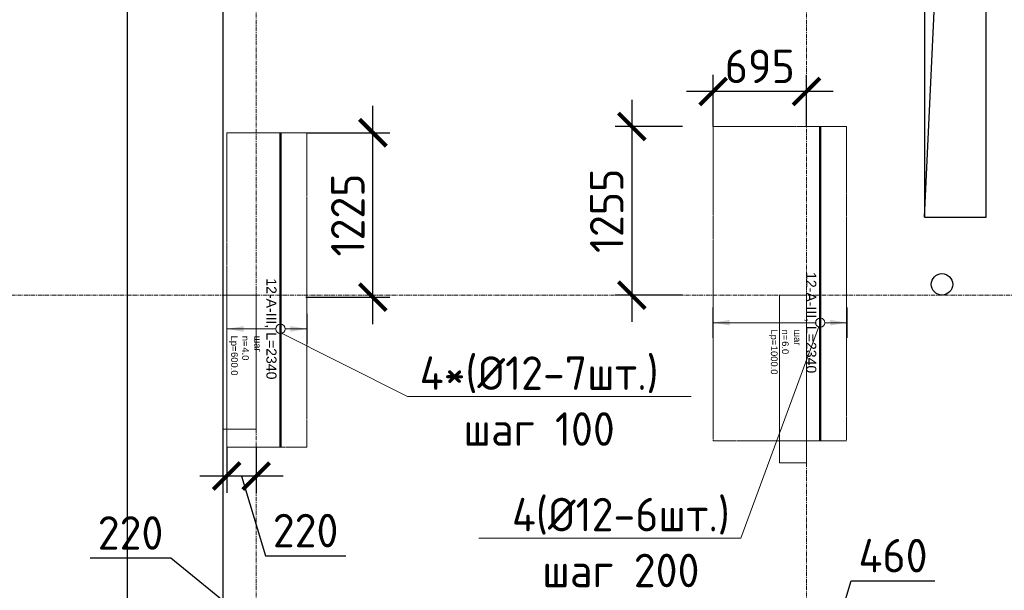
# Model space of a CAD drawing. Header units: millimetres. Extents: x -5898314 to 1055204, y -720802 to 1562611.
# Tile 312 of 362: x 104220 to 111558, y -42306 to -38050. Entities that reach past the tile are written whole.
import ezdxf
from ezdxf import colors
from ezdxf.entities.mleader import LeaderData, LeaderLine
from ezdxf.enums import TextEntityAlignment as Align
from ezdxf.math import Vec2, Vec3

# ---------------------------------------------------------------- set-up
doc = ezdxf.new("R2010")
doc.units = ezdxf.units.MM
doc.set_wipeout_variables(frame=1)
for name, pattern in [('01 Штриховая _4 мм_', [6, 3.5, -2.5]), ('______5', [1100, 800, -100, 100, -100]), ('DASHED', [7, 5, -2, 0]), ('GOST2.303 4', [7, 5, -2, 0]), ('осевая', [50.8, 31.75, -6.35, 6.35, -6.35])]:
    doc.linetypes.add(name, pattern=pattern)
for name, color, linetype, lineweight in [('907Сл Осевые', 1, 'Continuous', 0), ('Standard', 7, 'Continuous', 25), ('АрмСтер', 2, 'Continuous', 50), ('контур распр. стерхней', 2, 'GOST2.303 4', 20), ('Оси', 40, '______5', 18), ('Перекрытие ж_бетон', 1, 'Continuous', 30), ('подоснова', 151, 'Continuous', 5), ('РАЗМЕРЫ', 1, 'Continuous', 9)]:
    doc.layers.add(name, color=color, linetype=linetype, lineweight=lineweight)
doc.layers.add('АрмСтер_атрибуты', color=2, linetype='Continuous', lineweight=0, plot=False)
doc.layers.add('Колонна_ бетон', color=7, linetype='Continuous', lineweight=50, true_color=0xb4b496)
doc.styles.add('GOST-2.304_Type-B', font='GOST_Common.ttf')
doc.styles.get("Standard").update_dxf_attribs({"font": 'arial.ttf'})
doc.styles.add('Аннотативный', font='arial.ttf')
doc.dimstyles.new('СПДС', dxfattribs={"dimscale": 100, "dimtxt": 2.5, "dimasz": 2, "dimexe": 1.25, "dimexo": 0, "dimtad": 1, "dimdec": 0, "dimrnd": 5, "dimtxsty": 'GOST-2.304_Type-B', "dimblk": 'ARCHTICK', "dimcen": 2.5, "dimdle": 2, "dimclrd": 1, "dimclre": 1, "dimclrt": 1, "dimadec": 0, "dimazin": 2, "dimtfac": 0.75, "dimtdec": 0, "dimtmove": 1, "dimatfit": 3, "dimfxl": 1, "dimtfillclr": 256, "dimtolj": 1, "dimarcsym": 1})

# ---------------------------------------------------------------- blocks, each defined once
blk = doc.blocks.new('_ArchTick')
at = {"color": 0, "linetype": 'ByBlock', "const_width": 0.15}
blk.add_lwpolyline([(-0.5, -0.5), (0.5, 0.5)], dxfattribs=at)
blk = doc.blocks.new('*D718')
at = {"layer": 'DEFPOINTS', "color": 0, "lineweight": 0, "transparency": 16777216}
for p in [(105022.8, -28604.4), (105733.4, -28604.4), (105315.6, -45004.4)]:
    blk.add_point(p, dxfattribs=at)
at = {"layer": 'РАЗМЕРЫ', "color": 1, "lineweight": -2, "transparency": 16777216}
for p, q in [((105022.8, -45204.4), (105022.8, -28404.4)), ((105733.4, -28604.4), (104897.8, -28604.4)), ((105315.6, -45004.4), (104897.8, -45004.4))]:
    blk.add_line(p, q, dxfattribs=at)
at = {"layer": 'РАЗМЕРЫ', "color": 1, "lineweight": -2, "transparency": 16777216, "xscale": 200, "yscale": 200, "zscale": 200}
for p, rotation in [((105022.8, -28604.4), 90), ((105022.8, -45004.4), 270)]:
    blk.add_blockref('_ArchTick', p, dxfattribs=dict(at, rotation=rotation))
at = {"layer": 'РАЗМЕРЫ', "color": 1, "lineweight": 0, "transparency": 16777216, "insert": (104835.3, -36804.4), "char_height": 250, "attachment_point": 5, "rotation": 90, "style": 'GOST-2.304_Type-B'}
blk.add_mtext('\\A1;16400', dxfattribs=at)
blk = doc.blocks.new('подложка стн 1-го этажа')
at = {"layer": 'Колонна_ бетон', "color": 252, "linetype": 'DASHED', "lineweight": 0, "ltscale": 0.5, "true_color": 0x939598, "transparency": 33554687}
for p, q in [((7793.9, 14611.8, -200), (7793.9, 14611.8, -200)), ((7793.9, 14611.8, -200), (8043.9, 14611.8, -200)), ((7793.9, 13611.8, -200), (7793.9, 14611.8, -200)), ((7793.9, 14611.8, -200), (7793.9, 14611.8, -200)), ((7793.9, 14611.8, -200), (8043.9, 14611.8, -200)), ((7793.9, 13611.8, -200), (7793.9, 14611.8, -200)), ((8043.9, 14611.8, -200), (8043.9, 14611.8, -200)), ((8043.9, 13611.8, -200), (8043.9, 14611.8, -200)), ((8043.9, 14611.8, -200), (8043.9, 14611.8, -200)), ((8043.9, 13611.8, -200), (8043.9, 14611.8, -200)), ((11943.8, 14611.8, -200), (11943.8, 14611.8, -200)), ((11943.8, 13361.8, -200), (11943.8, 14611.8, -200)), ((11943.8, 14611.8, -200), (12143.8, 14611.8, -200)), ((11943.8, 14611.8, -200), (11943.8, 14611.8, -200)), ((11943.8, 13361.8, -200), (11943.8, 14611.8, -200)), ((11943.8, 14611.8, -200), (12143.8, 14611.8, -200)), ((12143.8, 14611.8, -200), (12143.8, 14611.8, -200)), ((12143.8, 13361.8, -200), (12143.8, 14611.8, -200)), ((12143.8, 14611.8, -200), (12143.8, 14611.8, -200)), ((12143.8, 13361.8, -200), (12143.8, 14611.8, -200)), ((7793.9, 13611.8, -200), (7793.9, 13611.8, -200)), ((7793.9, 13611.8, -200), (8043.9, 13611.8, -200)), ((7793.9, 13611.8, -200), (7793.9, 13611.8, -200)), ((7793.9, 13611.8, -200), (8043.9, 13611.8, -200)), ((8043.9, 13611.8, -200), (8043.9, 13611.8, -200)), ((8043.9, 13611.8, -200), (8043.9, 13611.8, -200)), ((11943.8, 13361.8, -200), (11943.8, 13361.8, -200)), ((11943.8, 13361.8, -200), (12143.8, 13361.8, -200)), ((11943.8, 13361.8, -200), (11943.8, 13361.8, -200)), ((11943.8, 13361.8, -200), (12143.8, 13361.8, -200)), ((12143.8, 13361.8, -200), (12143.8, 13361.8, -200)), ((12143.8, 13361.8, -200), (12143.8, 13361.8, -200))]:
    blk.add_line(p, q, dxfattribs=at)
blk = doc.blocks.new('оси блок 2')
at = {"layer": 'Оси', "color": 16, "linetype": 'осевая', "lineweight": 0, "transparency": 33554687}
for p, q in [((-85704.7, -322543), (-85704.7, -347930)), ((-81604.7, -322543), (-81604.7, -347914.1)), ((-89822.3, -337801.3), (-37238.5, -337801.3))]:
    blk.add_line(p, q, dxfattribs=at)
blk = doc.blocks.new('_None')
blk = doc.blocks.new('*U1015')
at = {"layer": 'РАЗМЕРЫ'}
for p, q in [((112.5, 200), (-112.5, 200)), ((112.5, -400), (-112.5, -400))]:
    blk.add_line(p, q, dxfattribs=at)
at = {"layer": 'РАЗМЕРЫ', "ltscale": 15}
blk.add_line((0, -400), (0, 200), dxfattribs=at)
at = {"layer": 'РАЗМЕРЫ'}
for points in [[(0, 200), (20.9, 74.8), (-20.9, 74.8)], [(0, -400), (20.9, -274.8), (-20.9, -274.8)]]:
    blk.add_solid(points, dxfattribs=at)
at = {"layer": 'АрмСтер_атрибуты', "color": 215, "ltscale": 15, "style": 'Аннотативный'}
for s, p in [('шаг', (51.4, -194.2)), ('n=', (51.4, -285.1)), ('Lр=', (50.2, -367.8))]:
    blk.add_text(s, height=50, dxfattribs=at).set_placement(p)
at = {"layer": 'АрмСтер_атрибуты', "flags": 9}
for tag, p in [('МАССА', (-1033.5, 189.5)), ('ОБОЗНАЧЕНИЕ', (-1033.5, 75.6))]:
    blk.add_attdef(tag, p, '', height=75, dxfattribs=at)
at = {"layer": 'АрмСтер_атрибуты', "style": 'Аннотативный', "flags": 8}
blk.add_attdef('ПОЗ', (110, 29.6), '', height=75, dxfattribs=at)
at = {"layer": 'АрмСтер_атрибуты', "color": 215, "style": 'Аннотативный'}
for tag, p, flags in [('ШАГ', (190.9, -194.2), 10), ('КОЛ', (138, -285.1), 8), ('ШИРИНА', (172.9, -367.8), 8)]:
    blk.add_attdef(tag, p, '', height=50, dxfattribs=dict(at, flags=flags))
at = {"linetype": 'Continuous', "lineweight": 0}
blk.add_wipeout([(35, 0), (28.3, 20.6), (10.8, 33.3), (-10.8, 33.3), (-28.3, 20.6), (-35, 0), (-28.3, -20.6), (-10.8, -33.3), (10.8, -33.3), (28.3, -20.6)], dxfattribs=at)
at = {"color": 0, "linetype": 'ByBlock', "lineweight": -2, "ltscale": 100}
blk.add_line((-1462.5, 0), (877.5, 0), dxfattribs=at)
at = {"layer": 'РАЗМЕРЫ'}
blk.add_circle((0, 0), 35, dxfattribs=at)
at = {"layer": 'АрмСтер_атрибуты', "style": 'Аннотативный', "flags": 8}
blk.add_attdef('НАИМЕНОВАНИЕ', text='', height=75, dxfattribs=at).set_placement((0, -29.3), align=Align.TOP_CENTER)
blk = doc.blocks.new('*U1023')
at = {"layer": 'РАЗМЕРЫ'}
for p, q in [((112.5, 200), (-112.5, 200)), ((112.5, -800), (-112.5, -800))]:
    blk.add_line(p, q, dxfattribs=at)
at = {"layer": 'РАЗМЕРЫ', "ltscale": 15}
blk.add_line((0, -800), (0, 200), dxfattribs=at)
at = {"layer": 'РАЗМЕРЫ'}
for points in [[(0, 200), (20.9, 74.8), (-20.9, 74.8)], [(0, -800), (20.9, -674.8), (-20.9, -674.8)]]:
    blk.add_solid(points, dxfattribs=at)
at = {"layer": 'АрмСтер_атрибуты', "color": 215, "ltscale": 15, "style": 'Аннотативный'}
for s, p in [('шаг', (51.4, -194.2)), ('n=', (51.4, -285.1)), ('Lр=', (50.2, -367.8))]:
    blk.add_text(s, height=50, dxfattribs=at).set_placement(p)
at = {"layer": 'АрмСтер_атрибуты', "style": 'Аннотативный', "flags": 8}
blk.add_attdef('ПОЗ', (110, 29.6), '', height=75, dxfattribs=at)
at = {"layer": 'АрмСтер_атрибуты', "color": 215, "style": 'Аннотативный'}
for tag, p, flags in [('ШАГ', (190.9, -194.2), 10), ('КОЛ', (138, -285.1), 8), ('ШИРИНА', (172.9, -367.8), 8)]:
    blk.add_attdef(tag, p, '', height=50, dxfattribs=dict(at, flags=flags))
at = {"layer": 'АрмСтер_атрибуты', "flags": 9}
for tag, p in [('МАССА', (-1033.5, -410.5)), ('ОБОЗНАЧЕНИЕ', (-1033.5, -524.4))]:
    blk.add_attdef(tag, p, '', height=75, dxfattribs=at)
at = {"linetype": 'Continuous', "lineweight": 0}
blk.add_wipeout([(35, 0), (28.3, 20.6), (10.8, 33.3), (-10.8, 33.3), (-28.3, 20.6), (-35, 0), (-28.3, -20.6), (-10.8, -33.3), (10.8, -33.3), (28.3, -20.6)], dxfattribs=at)
at = {"color": 0, "linetype": 'ByBlock', "lineweight": -2, "ltscale": 100}
blk.add_line((-1462.5, 0), (877.5, 0), dxfattribs=at)
at = {"layer": 'РАЗМЕРЫ'}
blk.add_circle((0, 0), 35, dxfattribs=at)
at = {"layer": 'АрмСтер_атрибуты', "style": 'Аннотативный', "flags": 8}
blk.add_attdef('НАИМЕНОВАНИЕ', text='', height=75, dxfattribs=at).set_placement((0, -29.3), align=Align.TOP_CENTER)
blk = doc.blocks.new('*D1070')
at = {"layer": '907Сл Осевые', "color": 1, "lineweight": -2, "transparency": 16777216}
for p, q in [((105762.8, -41238.4), (105762.8, -41579.2)), ((105982.8, -41238.4), (105982.8, -41579.2)), ((106182.8, -41454.2), (105562.8, -41454.2)), ((105872.8, -41454.2), (106050.9, -42047.9)), ((106050.9, -42047.9), (106650.9, -42047.9))]:
    blk.add_line(p, q, dxfattribs=at)
at = {"layer": 'DEFPOINTS', "color": 0, "lineweight": 0, "transparency": 16777216}
for p in [(105762.8, -41238.4), (105982.8, -41238.4), (105762.8, -41454.2)]:
    blk.add_point(p, dxfattribs=at)
at = {"layer": '907Сл Осевые', "color": 1, "lineweight": -2, "transparency": 16777216, "xscale": 200, "yscale": 200, "zscale": 200, "rotation": 180}
blk.add_blockref('_ArchTick', (105762.8, -41454.2), dxfattribs=at)
at = {"layer": '907Сл Осевые', "color": 1, "lineweight": -2, "transparency": 16777216, "xscale": 200, "yscale": 200, "zscale": 200}
blk.add_blockref('_ArchTick', (105982.8, -41454.2), dxfattribs=at)
at = {"layer": '907Сл Осевые', "color": 1, "lineweight": 0, "transparency": 16777216, "insert": (106350.9, -41860.4), "char_height": 250, "attachment_point": 5, "style": 'GOST-2.304_Type-B'}
blk.add_mtext('\\A1;220', dxfattribs=at)
blk = doc.blocks.new('*D1133')
at = {"layer": '907Сл Осевые', "color": 1, "lineweight": -2, "transparency": 16777216}
for p, q in [((105346.1, -42065.6), (104746.1, -42065.6)), ((105872.1, -42493.9), (105346.1, -42065.6)), ((105761.3, -42757.6), (105761.3, -42368.9)), ((105982.8, -42757.6), (105982.8, -42368.9)), ((106182.8, -42493.9), (105561.3, -42493.9))]:
    blk.add_line(p, q, dxfattribs=at)
at = {"layer": 'DEFPOINTS', "color": 0, "lineweight": 0, "transparency": 16777216}
for p in [(105761.3, -42493.9), (105761.3, -42757.6), (105982.8, -42757.6)]:
    blk.add_point(p, dxfattribs=at)
at = {"layer": '907Сл Осевые', "color": 1, "lineweight": -2, "transparency": 16777216, "xscale": 200, "yscale": 200, "zscale": 200, "rotation": 180}
blk.add_blockref('_ArchTick', (105761.3, -42493.9), dxfattribs=at)
at = {"layer": '907Сл Осевые', "color": 1, "lineweight": -2, "transparency": 16777216, "xscale": 200, "yscale": 200, "zscale": 200}
blk.add_blockref('_ArchTick', (105982.8, -42493.9), dxfattribs=at)
at = {"layer": '907Сл Осевые', "color": 1, "lineweight": 0, "transparency": 16777216, "insert": (105046.1, -41878.1), "char_height": 250, "attachment_point": 5, "style": 'GOST-2.304_Type-B'}
blk.add_mtext('\\A1;220', dxfattribs=at)
blk = doc.blocks.new('*D1147')
at = {"layer": '907Сл Осевые', "color": 1, "lineweight": -2, "transparency": 16777216}
for p, q in [((109389.1, -38847.5), (109389.1, -38461.1)), ((110082.8, -38847.5), (110082.8, -38461.1)), ((110282.8, -38586.1), (109189.1, -38586.1))]:
    blk.add_line(p, q, dxfattribs=at)
at = {"layer": 'DEFPOINTS', "color": 0, "lineweight": 0, "transparency": 16777216}
for p in [(109389.1, -38586.1), (109389.1, -38847.5), (110082.8, -38847.5)]:
    blk.add_point(p, dxfattribs=at)
at = {"layer": '907Сл Осевые', "color": 1, "lineweight": -2, "transparency": 16777216, "xscale": 200, "yscale": 200, "zscale": 200, "rotation": 180}
blk.add_blockref('_ArchTick', (109389.1, -38586.1), dxfattribs=at)
at = {"layer": '907Сл Осевые', "color": 1, "lineweight": -2, "transparency": 16777216, "xscale": 200, "yscale": 200, "zscale": 200}
blk.add_blockref('_ArchTick', (110082.8, -38586.1), dxfattribs=at)
at = {"layer": '907Сл Осевые', "color": 1, "lineweight": 0, "transparency": 16777216, "insert": (109735.9, -38398.6), "char_height": 250, "attachment_point": 5, "style": 'GOST-2.304_Type-B'}
blk.add_mtext('\\A1;695', dxfattribs=at)
blk = doc.blocks.new('*D1072')
at = {"layer": '907Сл Осевые', "color": 1, "lineweight": -2, "transparency": 16777216}
for p, q in [((108782.4, -38647.5), (108782.4, -40304.4)), ((109158.9, -38847.5), (108657.4, -38847.5)), ((109158.9, -40104.4), (108657.4, -40104.4))]:
    blk.add_line(p, q, dxfattribs=at)
at = {"layer": 'DEFPOINTS', "color": 0, "lineweight": 0, "transparency": 16777216}
for p in [(109158.9, -38847.5), (108782.4, -40104.4), (109158.9, -40104.4)]:
    blk.add_point(p, dxfattribs=at)
at = {"layer": '907Сл Осевые', "color": 1, "lineweight": -2, "transparency": 16777216, "xscale": 200, "yscale": 200, "zscale": 200}
for p, rotation in [((108782.4, -38847.5), 90), ((108782.4, -40104.4), 270)]:
    blk.add_blockref('_ArchTick', p, dxfattribs=dict(at, rotation=rotation))
at = {"layer": '907Сл Осевые', "color": 1, "lineweight": 0, "transparency": 16777216, "insert": (108594.9, -39475.9), "char_height": 250, "attachment_point": 5, "rotation": 90, "style": 'GOST-2.304_Type-B'}
blk.add_mtext('\\A1;1255', dxfattribs=at)
blk = doc.blocks.new('*D1148')
at = {"layer": '907Сл Осевые', "color": 1, "lineweight": -2, "transparency": 16777216}
for p, q in [((110313, -42578.7), (110416.1, -42234.9)), ((110416.1, -42234.9), (111041.1, -42234.9)), ((110082.8, -42761.6), (110082.8, -42453.7)), ((110543.2, -42761.6), (110543.2, -42453.7)), ((109882.8, -42578.7), (110743.2, -42578.7))]:
    blk.add_line(p, q, dxfattribs=at)
at = {"layer": 'DEFPOINTS', "color": 0, "lineweight": 0, "transparency": 16777216}
for p in [(110543.2, -42578.7), (110082.8, -42761.6), (110543.2, -42761.6)]:
    blk.add_point(p, dxfattribs=at)
at = {"layer": '907Сл Осевые', "color": 1, "lineweight": -2, "transparency": 16777216, "xscale": 200, "yscale": 200, "zscale": 200, "rotation": 180}
blk.add_blockref('_ArchTick', (110082.8, -42578.7), dxfattribs=at)
at = {"layer": '907Сл Осевые', "color": 1, "lineweight": -2, "transparency": 16777216, "xscale": 200, "yscale": 200, "zscale": 200}
blk.add_blockref('_ArchTick', (110543.2, -42578.7), dxfattribs=at)
at = {"layer": '907Сл Осевые', "color": 1, "lineweight": 0, "transparency": 16777216, "insert": (110728.6, -42047.4), "char_height": 250, "attachment_point": 5, "style": 'GOST-2.304_Type-B'}
blk.add_mtext('\\A1;460', dxfattribs=at)
blk = doc.blocks.new('*D1160')
at = {"layer": '907Сл Осевые', "color": 1, "lineweight": -2, "transparency": 16777216}
for p, q in [((106852.6, -40320.2), (106852.6, -38693.8)), ((106359.2, -38893.8), (106977.6, -38893.8)), ((106353.1, -40120.2), (106977.6, -40120.2))]:
    blk.add_line(p, q, dxfattribs=at)
at = {"layer": 'DEFPOINTS', "color": 0, "lineweight": 0, "transparency": 16777216}
for p in [(106359.2, -38893.8), (106852.6, -38893.8), (106353.1, -40120.2, 46300)]:
    blk.add_point(p, dxfattribs=at)
at = {"layer": '907Сл Осевые', "color": 1, "lineweight": -2, "transparency": 16777216, "xscale": 200, "yscale": 200, "zscale": 200}
for p, rotation in [((106852.6, -38893.8), 90), ((106852.6, -40120.2), 270)]:
    blk.add_blockref('_ArchTick', p, dxfattribs=dict(at, rotation=rotation))
at = {"layer": '907Сл Осевые', "color": 1, "lineweight": 0, "transparency": 16777216, "insert": (106665.1, -39507), "char_height": 250, "attachment_point": 5, "rotation": 90, "style": 'GOST-2.304_Type-B'}
blk.add_mtext('\\A1;1225', dxfattribs=at)

msp = doc.modelspace()

# ---------------------------------------------------------------- linework, layer by layer
at = {"layer": 'Standard', "color": 7, "linetype": 'Continuous', "lineweight": 25, "transparency": 33554687}
msp.add_lwpolyline([(110963.56, -39524.44), (111037.51, -37937.47), (111423.56, -37824.44)], dxfattribs=at)
at = {"layer": 'контур распр. стерхней', "linetype": '01 Штриховая _4 мм_'}
for points in [[(109389.06, -41192.01), (109389.06, -38847.46), (110382.9, -38847.47), (110382.9, -41192.02)], [(105763.12, -41238.39), (105763.12, -38893.83), (106359.22, -38893.84), (106359.22, -41238.4)]]:
    msp.add_lwpolyline(points, close=True, dxfattribs=at)
at = {"layer": 'Перекрытие ж_бетон'}
msp.add_lwpolyline([(116393.35, -28354.44), (116393.35, -28354.44), (105733.35, -28354.44), (105733.35, -45254.44)], dxfattribs=at)
msp.add_lwpolyline([(110963.56, -39524.44), (111423.56, -39524.44), (111423.56, -37824.44), (110963.56, -37824.44), (110963.56, -39524.44)], close=True, dxfattribs=at)
msp.add_circle((111093.56, -40024.43), 80, dxfattribs=at)
msp.add_circle((111093.56, -40024.43), 80, dxfattribs=at)

# ---------------------------------------------------------------- block references
msp.add_blockref('подложка стн 1-го этажа', (97939.43, -54716.23, 560), dxfattribs=at)
at = {"layer": 'подоснова', "color": 2, "ltscale": 0.3}
msp.add_blockref('оси блок 2', (191688.07, 297696.88), dxfattribs=at)

# ---------------------------------------------------------------- dimensions: what is measured, and where the dimension line sits
at = {"layer": '907Сл Осевые', "lineweight": 0}
dim = msp.add_linear_dim(base=(108782.41, -40104.38), p1=(109158.94, -38847.46), p2=(109158.94, -40104.38), angle=90, dimstyle='СПДС', override={"dimtxt": 2.5}, dxfattribs=at)
dim.commit()
dim.dimension.update_dxf_attribs({"geometry": '*D1072', "text_midpoint": (108594.91, -39475.92)})
dim = msp.add_linear_dim(base=(105761.34, -42493.89), p1=(105982.76, -42757.6), p2=(105761.34, -42757.6), dimstyle='СПДС', override={"dimtxt": 2.5}, dxfattribs=at)
dim.commit()
dim.dimension.update_dxf_attribs({"geometry": '*D1133', "text_midpoint": (105283.62, -42065.63), "dimtype": 160})
dim = msp.add_linear_dim(base=(110543.23, -42578.65), p1=(110082.76, -42761.63), p2=(110543.23, -42761.63), dimstyle='СПДС', override={"dimtxt": 2.5}, dxfattribs=at)
dim.commit()
dim.dimension.update_dxf_attribs({"geometry": '*D1148', "text_midpoint": (110478.62, -42047.4)})
at = {"layer": 'РАЗМЕРЫ', "color": 1, "lineweight": 0}
dim = msp.add_linear_dim(base=(105022.78, -28604.44), p1=(105315.56, -45004.44), p2=(105733.35, -28604.44), angle=90, dimstyle='СПДС', override={"dimtxt": 2.5, "dimrnd": 5}, dxfattribs=at)
dim.commit()
dim.dimension.update_dxf_attribs({"geometry": '*D718', "text_midpoint": (104835.28, -36804.44)})

# ---------------------------------------------------------------- leaders
at = {"layer": 'подоснова', "color": 4, "lineweight": 0, "ltscale": 0.3}
ml = msp.add_multileader_mtext('Standard', dxfattribs=at)
ml.set_content('4(%%C12-6шт.)\\Pшаг 200', color=4, style='GOST-2.304_Type-B')
ml.set_leader_properties(color=256, linetype='ByLayer', lineweight=15)
ml.set_arrow_properties(name='NONE')
ml.build(insert=Vec2(0, 0))
ml.multileader.update_dxf_attribs({"text_left_attachment_type": 6, "text_right_attachment_type": 6, "dogleg_length": 0.1, "arrow_head_size": 18})
ctx = ml.context
ctx.base_point, ctx.char_height, ctx.arrow_head_size, ctx.landing_gap_size, ctx.plane_origin = Vec3(107805.23, -41916.19, 180), 250, 18, 20, Vec3(100867.3, -36074.16, 180)
ctx.left_attachment, ctx.right_attachment, ctx.text_align_type = 6, 6, 1
notes = []
notes.append((ctx, [(1, (1, 1, 0), (109595.33, -41916.19, 180), (-1, 0), 0.1, [(0, [(110191.78, -40299.93, 180)], 0, [])])]))
ctx.mtext.insert, ctx.mtext.alignment, ctx.mtext.flow_direction = Vec3(108700.23, -41616.19, 180), 2, 5
ml = msp.add_multileader_mtext('Standard', dxfattribs=at)
ml.set_content('4*(%%C12-7шт.)\\Pшаг 100', color=4, style='GOST-2.304_Type-B')
ml.set_leader_properties(color=256, linetype='ByLayer', lineweight=15)
ml.set_arrow_properties(name='NONE')
ml.build(insert=Vec2(0, 0))
ml.multileader.update_dxf_attribs({"text_left_attachment_type": 6, "text_right_attachment_type": 6, "dogleg_length": 0.1, "arrow_head_size": 18})
ctx = ml.context
ctx.base_point, ctx.char_height, ctx.arrow_head_size, ctx.landing_gap_size, ctx.plane_origin = Vec3(107110.54, -40861.24, 180), 250, 18, 20, Vec3(97301.62, -36175.53, 180)
ctx.left_attachment, ctx.right_attachment, ctx.text_align_type = 6, 6, 1
notes.append((ctx, [(0, (1, 1, 0), (107110.44, -40861.24, 180), (1, 0), 0.1, [(0, [(106137.39, -40370.29, 180)], 0, [])])]))
ctx.mtext.insert, ctx.mtext.alignment, ctx.mtext.flow_direction = Vec3(108091.15, -40561.24, 180), 2, 5
for ctx, leaders in notes:
    for number, flags, end, landing, length, lines in leaders:
        leader = LeaderData()
        leader.index, (leader.has_last_leader_line, leader.has_dogleg_vector, leader.attachment_direction) = number, flags
        leader.last_leader_point, leader.dogleg_vector, leader.dogleg_length = Vec3(end), Vec3(landing), length
        for number, points, colour, breaks in lines:
            line = LeaderLine()
            line.index, line.vertices, line.color, line.breaks = number, Vec3.list(points), colors.encode_raw_color(colour), breaks
            leader.lines.append(line)
        ctx.leaders.append(leader)

# ---------------------------------------------------------------- next in the draw order: block references
at = {"layer": 'АрмСтер', "ltscale": 15}
ref = msp.add_blockref('*U1023', (110186.02, -40309.97), dxfattribs=dict(at, rotation=270))
ref.add_attrib('НАИМЕНОВАНИЕ', '12-A-III, L=2340', dxfattribs={"layer": 'АрмСтер_атрибуты', "height": 75, "rotation": 270, "style": 'Аннотативный', "flags": 8}).set_placement((110156.68, -40309.97), align=Align.TOP_CENTER)
ref.add_attrib('КОЛ', '6.0', (109900.89, -40448.02), dxfattribs={"layer": 'АрмСтер_атрибуты', "color": 215, "height": 50, "rotation": 270, "style": 'Аннотативный', "flags": 8})
ref.add_attrib('ШИРИНА', '1000.0', (109818.22, -40482.85), dxfattribs={"layer": 'АрмСтер_атрибуты', "color": 215, "height": 50, "rotation": 270, "style": 'Аннотативный', "flags": 8})
ref = msp.add_blockref('*U1015', (106163.12, -40356.34), dxfattribs=dict(at, rotation=270))
ref.add_attrib('НАИМЕНОВАНИЕ', '12-A-III, L=2340', dxfattribs={"layer": 'АрмСтер_атрибуты', "height": 75, "rotation": 270, "style": 'Аннотативный', "flags": 8}).set_placement((106133.78, -40356.34), align=Align.TOP_CENTER)
ref.add_attrib('КОЛ', '4.0', (105878, -40494.39), dxfattribs={"layer": 'АрмСтер_атрибуты', "color": 215, "height": 50, "rotation": 270, "style": 'Аннотативный', "flags": 8})
ref.add_attrib('ШИРИНА', '600.0', (105795.32, -40529.22), dxfattribs={"layer": 'АрмСтер_атрибуты', "color": 215, "height": 50, "rotation": 270, "style": 'Аннотативный', "flags": 8})

# ---------------------------------------------------------------- next in the draw order: dimensions: what is measured, and where the dimension line sits
at = {"layer": '907Сл Осевые', "lineweight": 0}
for base, p1, p2, picture, middle in [((109389.06, -38586.09), (110082.76, -38847.46), (109389.06, -38847.46), '*D1147', (109735.91, -38398.59)), ((105762.76, -41454.16), (105982.76, -41238.39), (105762.76, -41238.39), '*D1070', (106113.39, -41860.41))]:
    dim = msp.add_linear_dim(base=base, p1=p1, p2=p2, dimstyle='СПДС', override={"dimtxt": 2.5}, dxfattribs=at)
    dim.commit()
    dim.dimension.update_dxf_attribs({"geometry": picture, "text_midpoint": middle})
at = {"layer": '907Сл Осевые', "color": 4, "lineweight": 0}
dim = msp.add_linear_dim(base=(106852.64, -38893.84), p1=(106353.15, -40120.17, 46300), p2=(106359.22, -38893.84), angle=90, dimstyle='СПДС', override={"dimtxt": 2.5}, dxfattribs=at)
dim.commit()
dim.dimension.update_dxf_attribs({"geometry": '*D1160', "text_midpoint": (106665.14, -39507)})

doc.saveas('drawing.dxf')
